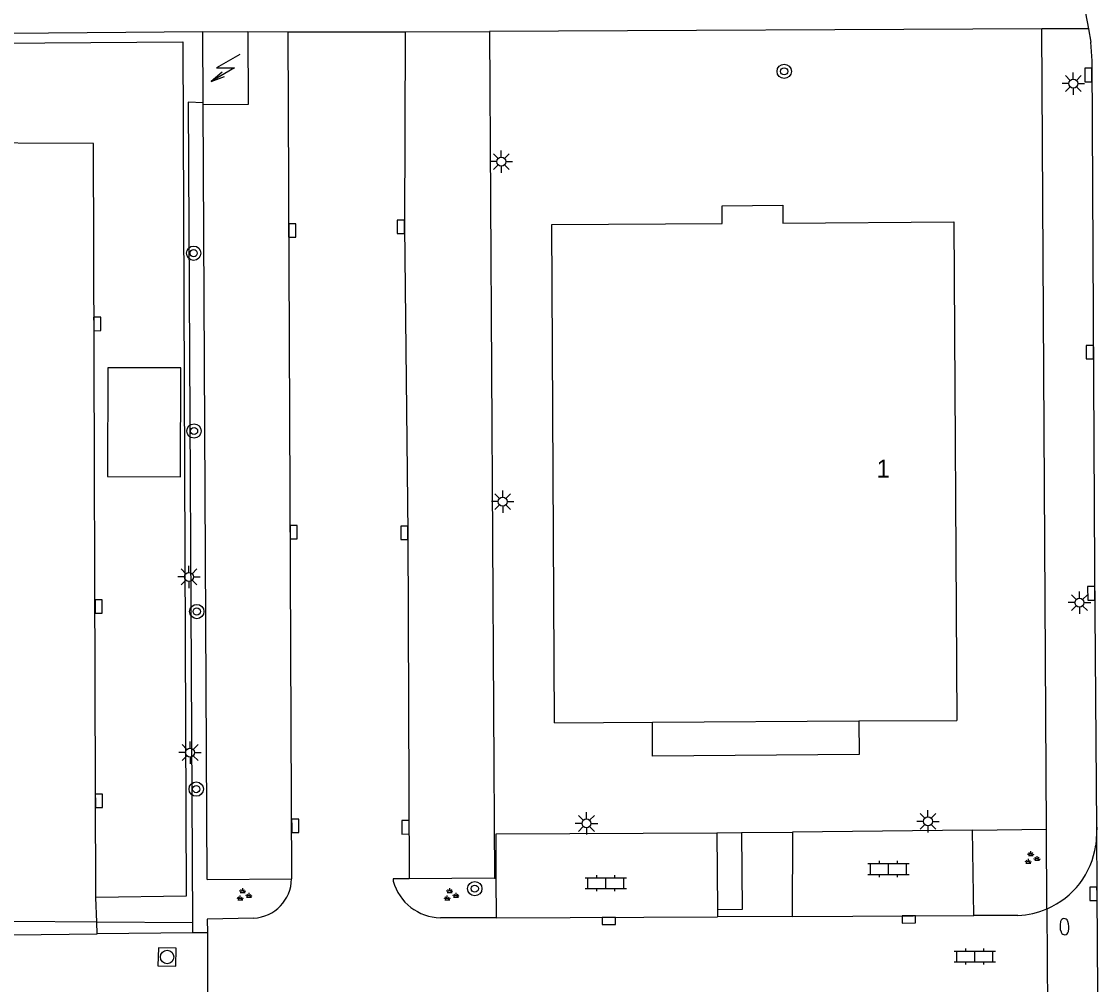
# Model space of a CAD drawing. Extents: x 131000 to 133013, y 393000 to 396501.
# Drawn here: x 131893.7 to 131953.7, y 394918.7 to 394972.4 of the extents above; entities that cross this region are included whole.
import ezdxf

# ---------------------------------------------------------------- set-up
doc = ezdxf.new("R2010")
doc.units = 0
for name, color, linetype in [('gg-afsc-hekwerk', 7, 'Continuous'), ('gg-anno-huisnummerreeks BGT', 7, 'Continuous'), ('gg-bbg-hoofdgebouw', 7, 'Continuous'), ('gg-bbg-onder overbouw', 7, 'Continuous'), ('gg-bbg-pand overbouw', 7, 'Continuous'), ('gg-knt-verharding', 7, 'Continuous'), ('gg-knt-verharding nz', 7, 'Continuous'), ('gt-grn-groengrens', 7, 'Continuous'), ('gt-grn-vlakafsluiter', 7, 'Continuous'), ('gt-grn-weggrens', 7, 'Continuous'), ('gt-symb-boom', 7, 'Continuous'), ('gt-symb-brandkraan', 7, 'Continuous'), ('gt-symb-groenvak', 7, 'Continuous'), ('gt-symb-klinker verharding', 7, 'Continuous'), ('gt-symb-kolk', 7, 'Continuous'), ('gt-symb-lichtmast', 7, 'Continuous'), ('gt-symb-rioolschacht', 7, 'Continuous'), ('gt-symb-trafo symbool', 7, 'Continuous')]:
    doc.layers.add(name, color=color, linetype=linetype)

# ---------------------------------------------------------------- blocks, each defined once
blk = doc.blocks.new('gt0-BOOM')
at = {"layer": 'gt-symb-boom'}
for radius in [0.4, 0.2]:
    blk.add_circle((0, 0), radius, dxfattribs=at)
blk = doc.blocks.new('gt0-KL1')
at = {"layer": 'gt-symb-klinker verharding'}
for p, q in [((-1.15, 0.3), (1.15, 0.3)), ((-1, -0.3), (-1, 0.3)), ((-0.5, 0.3), (-0.5, 0.45)), ((0, -0.3), (0, 0.3)), ((0.5, 0.3), (0.5, 0.45)), ((1, -0.3), (1, 0.3)), ((-1.15, -0.3), (1.15, -0.3)), ((-0.5, -0.45), (-0.5, -0.3)), ((0.5, -0.45), (0.5, -0.3))]:
    blk.add_line(p, q, dxfattribs=at)
blk = doc.blocks.new('gt0-LMAST')
at = {"layer": 'gt-symb-lichtmast'}
for p, q in [((-0.005, 0.246), (-0.005, 0.621)), ((-0.182, 0.173), (-0.447, 0.438)), ((0.172, 0.173), (0.437, 0.438)), ((-0.255, -0.004), (-0.63, -0.004)), ((-0.182, -0.181), (-0.447, -0.446)), ((-0.005, -0.254), (-0.005, -0.629)), ((0.437, -0.446), (0.172, -0.181)), ((0.245, -0.004), (0.62, -0.004))]:
    blk.add_line(p, q, dxfattribs=at)
blk.add_circle((-0.005, -0.004), 0.25, dxfattribs=at)
blk = doc.blocks.new('gt0-GRVAK')
at = {"layer": 'gt-symb-groenvak'}
for p, q in [((-0.11, 0.189), (-0.228, 0.24)), ((-0.182, 0.153), (0.088, 0.153)), ((-0.091, 0.211), (-0.156, 0.322)), ((-0.047, 0.214), (-0.047, 0.393)), ((-0.004, 0.211), (0.061, 0.322)), ((0.015, 0.189), (0.133, 0.24)), ((0.262, -0.052), (0.197, 0.059)), ((0.305, -0.049), (0.305, 0.13)), ((0.349, -0.052), (0.414, 0.059)), ((-0.245, -0.228), (-0.363, -0.177)), ((-0.318, -0.264), (-0.047, -0.264)), ((-0.226, -0.206), (-0.291, -0.095)), ((-0.183, -0.203), (-0.183, -0.024)), ((-0.139, -0.206), (-0.074, -0.095)), ((-0.12, -0.228), (-0.002, -0.177)), ((0.243, -0.074), (0.125, -0.023)), ((0.17, -0.11), (0.441, -0.11)), ((0.368, -0.074), (0.486, -0.023))]:
    blk.add_line(p, q, dxfattribs=at)
blk = doc.blocks.new('gt0-KOLK')
at = {"layer": 'gt-symb-kolk'}
blk.add_lwpolyline([(0, 0), (0.375, 0), (0.375, 0.4), (-0.375, 0.4), (-0.375, 0), (0, 0)], dxfattribs=at)
blk = doc.blocks.new('gt0-HSP')
at = {"layer": 'gt-symb-trafo symbool'}
for points in [[(0.771, 0.746), (-0.529, -0.004), (0.471, -0.004), (-0.829, -0.754)], [(-0.217, -0.24), (-0.829, -0.754), (-0.077, -0.48)]]:
    blk.add_lwpolyline(points, dxfattribs=at)
blk = doc.blocks.new('gt0-BR')
at = {"layer": 'gt-symb-brandkraan'}
for centre, radius, start, end in [((-0.244, 0), 0.206, 107.56694, 252.43307), ((0.599, -2.664), 3, 106.89205, 107.56694), ((0, -0.691), 0.938, 73.10799, 106.89205), ((-0.599, -2.664), 3, 72.43309, 73.10799), ((0.244, 0), 0.206, 287.56695, 72.43309), ((0.599, 2.664), 3, 252.43307, 253.10797), ((0, 0.691), 0.938, 253.10797, 286.89206), ((-0.599, 2.664), 3, 286.89206, 287.56695)]:
    blk.add_arc(centre, radius, start, end, dxfattribs=at)
blk = doc.blocks.new('gt0-RS')
at = {"layer": 'gt-symb-rioolschacht'}
blk.add_lwpolyline([(-0.5, -0.5), (0.5, -0.5), (0.5, 0.5), (-0.5, 0.5)], close=True, dxfattribs=at)
blk.add_circle((0, 0), 0.375, dxfattribs=at)

msp = doc.modelspace()

# ---------------------------------------------------------------- linework, layer by layer
at = {"layer": 'gg-afsc-hekwerk'}
for p, q in [((131897.868, 394922.132), (131893.202, 394922.16)), ((131903.202, 394922.101), (131897.868, 394922.132))]:
    msp.add_line(p, q, dxfattribs=at)
for points in [[(131903.78, 394971.81), (131880.092, 394971.597), (131877.743, 394971.48)], [(131903.799, 394967.85), (131902.961, 394967.889), (131903.202, 394922.101)], [(131898.463, 394946.996), (131902.543, 394946.986), (131902.557, 394953.058), (131898.478, 394953.067), (131898.463, 394946.996)]]:
    msp.add_lwpolyline(points, dxfattribs=at)
at = {"layer": 'gg-bbg-hoofdgebouw'}
for p, q in [((131903.78, 394971.81), (131906.29, 394971.82)), ((131903.799, 394967.85), (131903.78, 394971.81)), ((131903.8, 394967.74), (131903.799, 394967.85)), ((131923.41, 394933.25), (131928.864, 394933.284)), ((131940.388, 394933.356), (131945.84, 394933.39))]:
    msp.add_line(p, q, dxfattribs=at)
for points in [[(131906.29, 394971.82), (131906.31, 394967.75), (131903.8, 394967.74)], [(131923.41, 394933.25), (131923.25, 394961.06), (131932.76, 394961.11), (131932.75, 394962.1), (131936.14, 394962.13), (131936.14, 394961.14), (131945.68, 394961.2), (131945.84, 394933.39)]]:
    msp.add_lwpolyline(points, dxfattribs=at)
at = {"layer": 'gg-bbg-onder overbouw'}
msp.add_line((131928.864, 394933.284), (131940.388, 394933.356), dxfattribs=at)
at = {"layer": 'gg-bbg-pand overbouw'}
msp.add_lwpolyline([(131940.388, 394933.356), (131940.4, 394931.485), (131928.872, 394931.392), (131928.864, 394933.284)], dxfattribs=at)
at = {"layer": 'gg-knt-verharding'}
for p, q in [((131952.455, 394975.825), (131953.186, 394971.98)), ((131906.29, 394971.82), (131908.523, 394971.799)), ((131908.523, 394971.799), (131915.064, 394971.813)), ((131915.064, 394971.813), (131919.781, 394971.822)), ((131919.781, 394971.822), (131920.063, 394924.581)), ((131953.186, 394971.98), (131953.315, 394971.225)), ((131904.026, 394924.519), (131903.8, 394967.74)), ((131953.662, 394927.423), (131953.54, 394941.822)), ((131932.46, 394927.124), (131932.497, 394922.825)), ((131936.672, 394927.145), (131936.653, 394922.456)), ((131946.727, 394927.273), (131936.672, 394927.145)), ((131946.804, 394922.498), (131946.727, 394927.273)), ((131953.662, 394927.423), (131953.599, 394926.426)), ((131904.026, 394924.519), (131908.738, 394924.547)), ((131920.063, 394924.581), (131915.288, 394924.551)), ((131920.16, 394922.369), (131920.155, 394924.582)), ((131897.868, 394922.132), (131897.824, 394923.515)), ((131932.497, 394922.825), (131932.5, 394922.42)), ((131897.888, 394921.481), (131897.868, 394922.132)), ((131920.16, 394922.369), (131917.037, 394922.378)), ((131936.653, 394922.456), (131932.5, 394922.42)), ((131949.257, 394922.511), (131946.804, 394922.498)), ((131903.208, 394921.536), (131897.888, 394921.481)), ((131904.038, 394921.545), (131903.208, 394921.536)), ((131904.038, 394921.545), (131904.054, 394915.837)), ((131893.198, 394921.433), (131897.888, 394921.481))]:
    msp.add_line(p, q, dxfattribs=at)
for points in [[(131884.697, 394971.113), (131902.679, 394971.249), (131902.848, 394923.577), (131897.824, 394923.515)], [(131953.54, 394941.822), (131953.389, 394970.184), (131953.315, 394971.225)], [(131920.155, 394924.582), (131920.15, 394927.058), (131932.46, 394927.124)], [(131953.749, 394912.796), (131953.668, 394923.709), (131953.662, 394927.423)], [(131915.288, 394924.551), (131914.409, 394924.545), (131914.41, 394924.411)], [(131906.625, 394922.359), (131904.036, 394922.299), (131904.038, 394921.545)]]:
    msp.add_lwpolyline(points, dxfattribs=at)
for centre, radius, start, end in [((131949.075, 394927.078), 4.571, 293.23451, 351.7955), ((131906.503, 394924.591), 2.235, 273.11938, 358.87864), ((131917.084, 394925.153), 2.775, 195.49934, 269.02905), ((131949.074, 394927.084), 4.576, 272.29457, 293.21922)]:
    msp.add_arc(centre, radius, start, end, dxfattribs=at)
at = {"layer": 'gg-knt-verharding nz'}
for p, q in [((131908.523, 394971.799), (131908.738, 394924.547)), ((131920.16, 394922.369), (131932.5, 394922.42)), ((131936.653, 394922.456), (131946.804, 394922.498))]:
    msp.add_line(p, q, dxfattribs=at)
for points in [[(131915.064, 394971.813), (131915.035, 394960.928), (131915.226, 394943.86), (131915.288, 394924.551)], [(131897.824, 394923.515), (131897.683, 394965.579), (131889.241, 394965.618), (131879.155, 394965.49)]]:
    msp.add_lwpolyline(points, dxfattribs=at)
at = {"layer": 'gt-grn-groengrens'}
for p, q in [((131950.591, 394971.968), (131919.781, 394971.822)), ((131953.186, 394971.98), (131950.591, 394971.968)), ((131950.852, 394927.326), (131950.591, 394971.968)), ((131950.878, 394922.878), (131950.852, 394927.326)), ((131903.202, 394922.101), (131903.208, 394921.536))]:
    msp.add_line(p, q, dxfattribs=at)
at = {"layer": 'gt-grn-vlakafsluiter'}
for p, q in [((131932.46, 394927.124), (131933.845, 394927.131)), ((131933.845, 394927.131), (131936.672, 394927.145)), ((131946.727, 394927.273), (131950.852, 394927.326)), ((131920.063, 394924.581), (131920.155, 394924.582))]:
    msp.add_line(p, q, dxfattribs=at)
msp.add_lwpolyline([(131933.845, 394927.131), (131933.881, 394922.837), (131932.497, 394922.825)], dxfattribs=at)
at = {"layer": 'gt-grn-weggrens'}
msp.add_line((131950.878, 394922.878), (131950.912, 394917.161), dxfattribs=at)

# ---------------------------------------------------------------- block references
at = {"layer": 'gt-symb-boom'}
for p in [(131936.217, 394969.604), (131903.272, 394959.457), (131903.296, 394949.536), (131903.449, 394939.464), (131903.418, 394929.555), (131918.957, 394924.001)]:
    msp.add_blockref('gt0-BOOM', p, dxfattribs=at)
at = {"layer": 'gt-symb-brandkraan', "rotation": 93.49629903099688}
msp.add_blockref('gt0-BR', (131951.85, 394921.882), dxfattribs=at)
at = {"layer": 'gt-symb-groenvak'}
for p in [(131950.021, 394925.692), (131906.057, 394923.638), (131917.607, 394923.638)]:
    msp.add_blockref('gt0-GRVAK', p, dxfattribs=at)
at = {"layer": 'gt-symb-klinker verharding'}
for p in [(131942.037, 394925.098), (131926.265, 394924.306), (131946.854, 394920.215)]:
    msp.add_blockref('gt0-KL1', p, dxfattribs=at)
at = {"layer": 'gt-symb-kolk'}
for p, rotation in [((131953.386, 394969.401), 90.3437705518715), ((131915.035, 394960.928), 89.82811317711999), ((131908.57, 394960.72), -89.77081810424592), ((131897.697, 394955.509), -89.77081810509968), ((131953.468, 394953.933), 90.3437705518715), ((131908.654, 394943.891), -89.71352348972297), ((131915.226, 394943.86), 90.3437705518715), ((131953.547, 394940.478), 90.34377055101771), ((131897.778, 394939.745), -89.82811317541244), ((131897.789, 394928.904), -89.65622944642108), ((131908.742, 394927.505), -89.71352348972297), ((131915.291, 394927.426), 90.28647651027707), ((131953.668, 394923.709), 90.40106390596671), ((131926.432, 394922.395), -179.77081810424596), ((131943.169, 394922.483), -179.77081810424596)]:
    msp.add_blockref('gt0-KOLK', p, dxfattribs=dict(at, rotation=rotation))
at = {"layer": 'gt-symb-lichtmast'}
for p in [(131952.351, 394968.925), (131920.44, 394964.568), (131920.519, 394945.598), (131903.017, 394941.399), (131952.695, 394939.963), (131903.082, 394931.598), (131925.193, 394927.645), (131944.243, 394927.758)]:
    msp.add_blockref('gt0-LMAST', p, dxfattribs=at)
at = {"layer": 'gt-symb-rioolschacht', "rotation": -1.4320961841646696}
msp.add_blockref('gt0-RS', (131901.792, 394920.188), dxfattribs=at)
at = {"layer": 'gt-symb-trafo symbool'}
msp.add_blockref('gt0-HSP', (131905.079, 394969.796), dxfattribs=at)

# ---------------------------------------------------------------- texts
at = {"layer": 'gg-anno-huisnummerreeks BGT'}
msp.add_text('1', height=1, rotation=0.3, dxfattribs=at).set_placement((131941.374, 394946.935))

doc.saveas('drawing.dxf')
